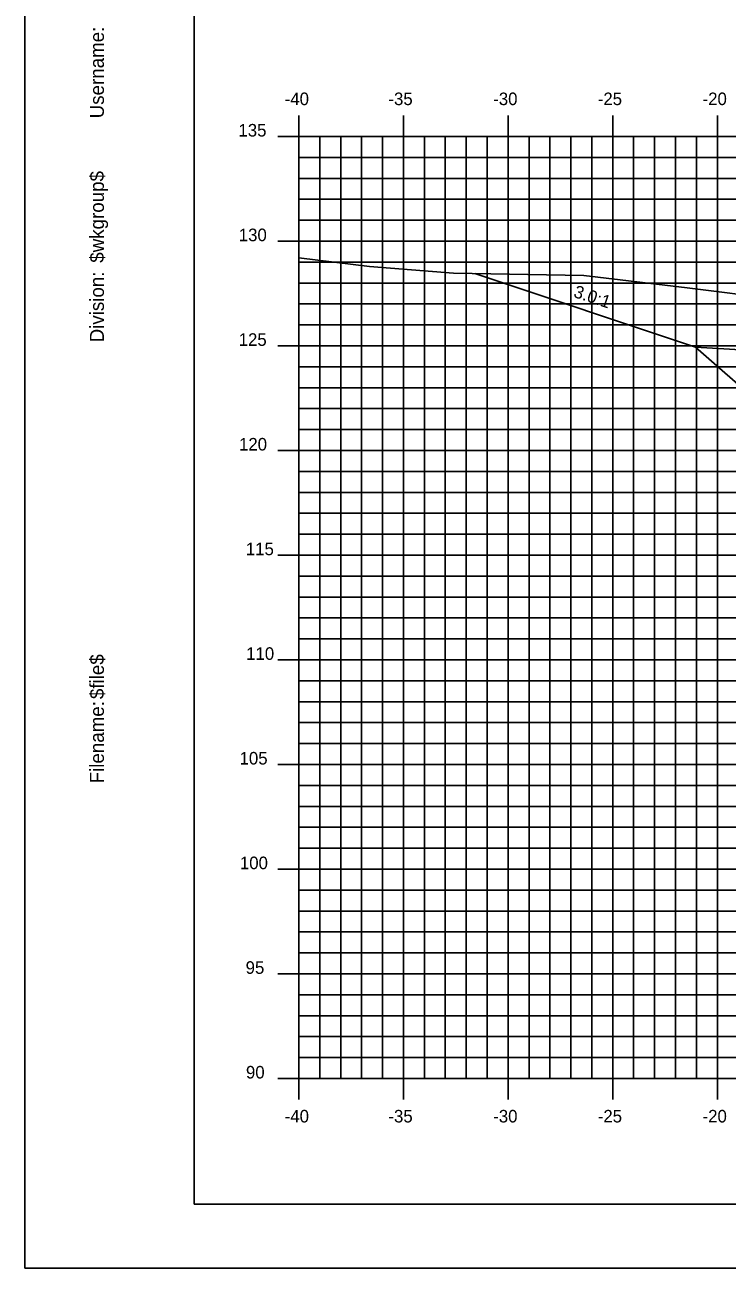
# Model space of a CAD drawing. Extents: x 850598 to 870284, y 366541 to 366651.
# Drawn here: x 864568.5 to 864602, y 366541.2 to 366600.6 of the extents above; entities that cross this region are included whole.
import ezdxf

# ---------------------------------------------------------------- set-up
doc = ezdxf.new("R2010")
doc.units = 0
for name, color, linetype in [('ANNOTATION', 7, 'Continuous'), ('BORDER', 7, 'Continuous'), ('D_Roadway_Berm', 7, 'Continuous'), ('D_Roadway_Centerline', 7, 'Continuous'), ('D_Roadway_SlopeLines', 7, 'Continuous'), ('H_V ANNOTATION', 7, 'Continuous'), ('MAJOR', 7, 'Continuous'), ('MINOR', 7, 'Continuous'), ('PLOT BOUNDARY', 7, 'Continuous'), ('S_Roadway_Centerline', 7, 'Continuous')]:
    doc.layers.add(name, color=color, linetype=linetype)

msp = doc.modelspace()

# ---------------------------------------------------------------- linework, layer by layer
at = {"layer": 'BORDER'}
for p, q in [((864576.56, 366649.225), (864576.56, 366544.225)), ((864576.56, 366544.225), (864736.56, 366544.225))]:
    msp.add_line(p, q, dxfattribs=at)
at = {"layer": 'D_Roadway_Berm'}
msp.add_lwpolyline([(864604.014, 366584.95), (864600.514, 366585.16)], dxfattribs=at)
at = {"layer": 'D_Roadway_Centerline'}
msp.add_lwpolyline([(864589.971, 366588.675), (864600.514, 366585.16), (864603.559, 366582.502), (864604.014, 366584.95), (864604.105, 366584.952), (864604.183, 366584.906), (864604.553, 366584.519), (864604.559, 366584.352), (864610.559, 366584.712), (864621.559, 366585.042), (864632.559, 366584.712), (864636.559, 366584.472), (864638.559, 366584.352), (864644.559, 366582.352), (864688.272, 366568.225), (864696.976, 366565.412), (864706.838, 366562.225), (864710.838, 366562.225)], dxfattribs=at)
at = {"layer": 'D_Roadway_SlopeLines'}
msp.add_lwpolyline([(864600.514, 366585.16), (864589.971, 366588.675)], dxfattribs=at)
at = {"layer": 'MAJOR'}
for p, q in [((864581.559, 366596.227), (864581.559, 366595.225)), ((864581.559, 366596.227), (864581.559, 366595.225)), ((864586.559, 366596.227), (864586.559, 366595.225)), ((864586.559, 366596.227), (864586.559, 366595.225)), ((864591.559, 366596.227), (864591.559, 366595.225)), ((864591.559, 366596.227), (864591.559, 366595.225)), ((864596.559, 366596.227), (864596.559, 366595.225)), ((864596.559, 366596.227), (864596.559, 366595.225)), ((864601.559, 366596.227), (864601.559, 366595.225)), ((864601.559, 366596.227), (864601.559, 366595.225)), ((864580.557, 366595.225), (864581.559, 366595.225)), ((864580.557, 366595.225), (864581.559, 366595.225)), ((864581.559, 366595.225), (864721.559, 366595.225)), ((864581.559, 366550.225), (864581.559, 366595.225)), ((864581.559, 366550.225), (864581.559, 366595.225)), ((864581.559, 366595.225), (864721.559, 366595.225)), ((864581.559, 366595.225), (864721.559, 366595.225)), ((864581.559, 366550.225), (864581.559, 366595.225)), ((864581.559, 366550.225), (864581.559, 366595.225)), ((864581.559, 366595.225), (864721.559, 366595.225)), ((864586.559, 366550.225), (864586.559, 366595.225)), ((864586.559, 366550.225), (864586.559, 366595.225)), ((864591.559, 366550.225), (864591.559, 366595.225)), ((864591.559, 366550.225), (864591.559, 366595.225)), ((864596.559, 366550.225), (864596.559, 366595.225)), ((864596.559, 366550.225), (864596.559, 366595.225)), ((864601.559, 366550.225), (864601.559, 366595.225)), ((864601.559, 366550.225), (864601.559, 366595.225)), ((864580.557, 366590.225), (864581.559, 366590.225)), ((864580.557, 366590.225), (864581.559, 366590.225)), ((864581.559, 366590.225), (864721.559, 366590.225)), ((864581.559, 366590.225), (864721.559, 366590.225)), ((864580.557, 366585.225), (864581.559, 366585.225)), ((864580.557, 366585.225), (864581.559, 366585.225)), ((864581.559, 366585.225), (864721.559, 366585.225)), ((864581.559, 366585.225), (864721.559, 366585.225)), ((864580.557, 366580.225), (864581.559, 366580.225)), ((864580.557, 366580.225), (864581.559, 366580.225)), ((864581.559, 366580.225), (864721.559, 366580.225)), ((864581.559, 366580.225), (864721.559, 366580.225)), ((864580.557, 366575.225), (864581.559, 366575.225)), ((864580.557, 366575.225), (864581.559, 366575.225)), ((864581.559, 366575.225), (864721.559, 366575.225)), ((864581.559, 366575.225), (864721.559, 366575.225)), ((864580.557, 366570.225), (864581.559, 366570.225)), ((864580.557, 366570.225), (864581.559, 366570.225)), ((864581.559, 366570.225), (864721.559, 366570.225)), ((864581.559, 366570.225), (864721.559, 366570.225)), ((864580.557, 366565.225), (864581.559, 366565.225)), ((864580.557, 366565.225), (864581.559, 366565.225)), ((864581.559, 366565.225), (864721.559, 366565.225)), ((864581.559, 366565.225), (864721.559, 366565.225)), ((864580.557, 366560.225), (864581.559, 366560.225)), ((864580.557, 366560.225), (864581.559, 366560.225)), ((864581.559, 366560.225), (864721.559, 366560.225)), ((864581.559, 366560.225), (864721.559, 366560.225)), ((864580.557, 366555.225), (864581.559, 366555.225)), ((864580.557, 366555.225), (864581.559, 366555.225)), ((864581.559, 366555.225), (864721.559, 366555.225)), ((864581.559, 366555.225), (864721.559, 366555.225)), ((864580.557, 366550.225), (864581.559, 366550.225)), ((864580.557, 366550.225), (864581.559, 366550.225)), ((864581.559, 366550.225), (864721.559, 366550.225)), ((864581.559, 366550.225), (864721.559, 366550.225)), ((864581.559, 366549.223), (864581.559, 366550.225)), ((864581.559, 366550.225), (864721.559, 366550.225)), ((864581.559, 366550.225), (864721.559, 366550.225)), ((864581.559, 366549.223), (864581.559, 366550.225)), ((864586.559, 366549.223), (864586.559, 366550.225)), ((864586.559, 366549.223), (864586.559, 366550.225)), ((864591.559, 366549.223), (864591.559, 366550.225)), ((864591.559, 366549.223), (864591.559, 366550.225)), ((864596.559, 366549.223), (864596.559, 366550.225)), ((864596.559, 366549.223), (864596.559, 366550.225)), ((864601.559, 366549.223), (864601.559, 366550.225)), ((864601.559, 366549.223), (864601.559, 366550.225))]:
    msp.add_line(p, q, dxfattribs=at)
at = {"layer": 'MINOR'}
for p, q in [((864582.559, 366550.225), (864582.559, 366595.225)), ((864582.559, 366550.225), (864582.559, 366595.225)), ((864583.559, 366550.225), (864583.559, 366595.225)), ((864583.559, 366550.225), (864583.559, 366595.225)), ((864584.559, 366550.225), (864584.559, 366595.225)), ((864584.559, 366550.225), (864584.559, 366595.225)), ((864585.559, 366550.225), (864585.559, 366595.225)), ((864585.559, 366550.225), (864585.559, 366595.225)), ((864587.559, 366550.225), (864587.559, 366595.225)), ((864587.559, 366550.225), (864587.559, 366595.225)), ((864588.559, 366550.225), (864588.559, 366595.225)), ((864588.559, 366550.225), (864588.559, 366595.225)), ((864589.559, 366550.225), (864589.559, 366595.225)), ((864589.559, 366550.225), (864589.559, 366595.225)), ((864590.559, 366550.225), (864590.559, 366595.225)), ((864590.559, 366550.225), (864590.559, 366595.225)), ((864592.559, 366550.225), (864592.559, 366595.225)), ((864592.559, 366550.225), (864592.559, 366595.225)), ((864593.559, 366550.225), (864593.559, 366595.225)), ((864593.559, 366550.225), (864593.559, 366595.225)), ((864594.559, 366550.225), (864594.559, 366595.225)), ((864594.559, 366550.225), (864594.559, 366595.225)), ((864595.559, 366550.225), (864595.559, 366595.225)), ((864595.559, 366550.225), (864595.559, 366595.225)), ((864597.559, 366550.225), (864597.559, 366595.225)), ((864597.559, 366550.225), (864597.559, 366595.225)), ((864598.559, 366550.225), (864598.559, 366595.225)), ((864598.559, 366550.225), (864598.559, 366595.225)), ((864599.559, 366550.225), (864599.559, 366595.225)), ((864599.559, 366550.225), (864599.559, 366595.225)), ((864600.559, 366550.225), (864600.559, 366595.225)), ((864600.559, 366550.225), (864600.559, 366595.225)), ((864581.559, 366594.225), (864721.559, 366594.225)), ((864581.559, 366594.225), (864582.561, 366594.225)), ((864581.559, 366594.225), (864721.559, 366594.225)), ((864581.559, 366594.225), (864582.561, 366594.225)), ((864581.559, 366593.225), (864721.559, 366593.225)), ((864581.559, 366593.225), (864582.561, 366593.225)), ((864581.559, 366593.225), (864721.559, 366593.225)), ((864581.559, 366593.225), (864582.561, 366593.225)), ((864581.559, 366592.225), (864721.559, 366592.225)), ((864581.559, 366592.225), (864582.561, 366592.225)), ((864581.559, 366592.225), (864721.559, 366592.225)), ((864581.559, 366592.225), (864582.561, 366592.225)), ((864581.559, 366591.225), (864721.559, 366591.225)), ((864581.559, 366591.225), (864582.561, 366591.225)), ((864581.559, 366591.225), (864721.559, 366591.225)), ((864581.559, 366591.225), (864582.561, 366591.225)), ((864581.559, 366589.225), (864721.559, 366589.225)), ((864581.559, 366589.225), (864582.561, 366589.225)), ((864581.559, 366589.225), (864721.559, 366589.225)), ((864581.559, 366589.225), (864582.561, 366589.225)), ((864581.559, 366588.225), (864721.559, 366588.225)), ((864581.559, 366588.225), (864582.561, 366588.225)), ((864581.559, 366588.225), (864721.559, 366588.225)), ((864581.559, 366588.225), (864582.561, 366588.225)), ((864581.559, 366587.225), (864721.559, 366587.225)), ((864581.559, 366587.225), (864582.561, 366587.225)), ((864581.559, 366587.225), (864721.559, 366587.225)), ((864581.559, 366587.225), (864582.561, 366587.225)), ((864581.559, 366586.225), (864721.559, 366586.225)), ((864581.559, 366586.225), (864582.561, 366586.225)), ((864581.559, 366586.225), (864721.559, 366586.225)), ((864581.559, 366586.225), (864582.561, 366586.225)), ((864581.559, 366584.225), (864721.559, 366584.225)), ((864581.559, 366584.225), (864582.561, 366584.225)), ((864581.559, 366584.225), (864721.559, 366584.225)), ((864581.559, 366584.225), (864582.561, 366584.225)), ((864581.559, 366583.225), (864721.559, 366583.225)), ((864581.559, 366583.225), (864582.561, 366583.225)), ((864581.559, 366583.225), (864721.559, 366583.225)), ((864581.559, 366583.225), (864582.561, 366583.225)), ((864581.559, 366582.225), (864721.559, 366582.225)), ((864581.559, 366582.225), (864582.561, 366582.225)), ((864581.559, 366582.225), (864721.559, 366582.225)), ((864581.559, 366582.225), (864582.561, 366582.225)), ((864581.559, 366581.225), (864721.559, 366581.225)), ((864581.559, 366581.225), (864582.561, 366581.225)), ((864581.559, 366581.225), (864721.559, 366581.225)), ((864581.559, 366581.225), (864582.561, 366581.225)), ((864581.559, 366579.225), (864721.559, 366579.225)), ((864581.559, 366579.225), (864582.561, 366579.225)), ((864581.559, 366579.225), (864721.559, 366579.225)), ((864581.559, 366579.225), (864582.561, 366579.225)), ((864581.559, 366578.225), (864721.559, 366578.225)), ((864581.559, 366578.225), (864582.561, 366578.225)), ((864581.559, 366578.225), (864721.559, 366578.225)), ((864581.559, 366578.225), (864582.561, 366578.225)), ((864581.559, 366577.225), (864721.559, 366577.225)), ((864581.559, 366577.225), (864582.561, 366577.225)), ((864581.559, 366577.225), (864721.559, 366577.225)), ((864581.559, 366577.225), (864582.561, 366577.225)), ((864581.559, 366576.225), (864721.559, 366576.225)), ((864581.559, 366576.225), (864582.561, 366576.225)), ((864581.559, 366576.225), (864721.559, 366576.225)), ((864581.559, 366576.225), (864582.561, 366576.225)), ((864581.559, 366574.225), (864721.559, 366574.225)), ((864581.559, 366574.225), (864582.561, 366574.225)), ((864581.559, 366574.225), (864721.559, 366574.225)), ((864581.559, 366574.225), (864582.561, 366574.225)), ((864581.559, 366573.225), (864721.559, 366573.225)), ((864581.559, 366573.225), (864582.561, 366573.225)), ((864581.559, 366573.225), (864721.559, 366573.225)), ((864581.559, 366573.225), (864582.561, 366573.225)), ((864581.559, 366572.225), (864721.559, 366572.225)), ((864581.559, 366572.225), (864582.561, 366572.225)), ((864581.559, 366572.225), (864721.559, 366572.225)), ((864581.559, 366572.225), (864582.561, 366572.225)), ((864581.559, 366571.225), (864721.559, 366571.225)), ((864581.559, 366571.225), (864582.561, 366571.225)), ((864581.559, 366571.225), (864721.559, 366571.225)), ((864581.559, 366571.225), (864582.561, 366571.225)), ((864581.559, 366569.225), (864721.559, 366569.225)), ((864581.559, 366569.225), (864582.561, 366569.225)), ((864581.559, 366569.225), (864721.559, 366569.225)), ((864581.559, 366569.225), (864582.561, 366569.225)), ((864581.559, 366568.225), (864721.559, 366568.225)), ((864581.559, 366568.225), (864582.561, 366568.225)), ((864581.559, 366568.225), (864721.559, 366568.225)), ((864581.559, 366568.225), (864582.561, 366568.225)), ((864581.559, 366567.225), (864721.559, 366567.225)), ((864581.559, 366567.225), (864582.561, 366567.225)), ((864581.559, 366567.225), (864721.559, 366567.225)), ((864581.559, 366567.225), (864582.561, 366567.225)), ((864581.559, 366566.225), (864721.559, 366566.225)), ((864581.559, 366566.225), (864582.561, 366566.225)), ((864581.559, 366566.225), (864721.559, 366566.225)), ((864581.559, 366566.225), (864582.561, 366566.225)), ((864581.559, 366564.225), (864721.559, 366564.225)), ((864581.559, 366564.225), (864582.561, 366564.225)), ((864581.559, 366564.225), (864721.559, 366564.225)), ((864581.559, 366564.225), (864582.561, 366564.225)), ((864581.559, 366563.225), (864721.559, 366563.225)), ((864581.559, 366563.225), (864582.561, 366563.225)), ((864581.559, 366563.225), (864721.559, 366563.225)), ((864581.559, 366563.225), (864582.561, 366563.225)), ((864581.559, 366562.225), (864721.559, 366562.225)), ((864581.559, 366562.225), (864582.561, 366562.225)), ((864581.559, 366562.225), (864721.559, 366562.225)), ((864581.559, 366562.225), (864582.561, 366562.225)), ((864581.559, 366561.225), (864721.559, 366561.225)), ((864581.559, 366561.225), (864582.561, 366561.225)), ((864581.559, 366561.225), (864721.559, 366561.225)), ((864581.559, 366561.225), (864582.561, 366561.225)), ((864581.559, 366559.225), (864721.559, 366559.225)), ((864581.559, 366559.225), (864582.561, 366559.225)), ((864581.559, 366559.225), (864721.559, 366559.225)), ((864581.559, 366559.225), (864582.561, 366559.225)), ((864581.559, 366558.225), (864721.559, 366558.225)), ((864581.559, 366558.225), (864582.561, 366558.225)), ((864581.559, 366558.225), (864721.559, 366558.225)), ((864581.559, 366558.225), (864582.561, 366558.225)), ((864581.559, 366557.225), (864721.559, 366557.225)), ((864581.559, 366557.225), (864582.561, 366557.225)), ((864581.559, 366557.225), (864721.559, 366557.225)), ((864581.559, 366557.225), (864582.561, 366557.225)), ((864581.559, 366556.225), (864721.559, 366556.225)), ((864581.559, 366556.225), (864582.561, 366556.225)), ((864581.559, 366556.225), (864721.559, 366556.225)), ((864581.559, 366556.225), (864582.561, 366556.225)), ((864581.559, 366554.225), (864721.559, 366554.225)), ((864581.559, 366554.225), (864582.561, 366554.225)), ((864581.559, 366554.225), (864721.559, 366554.225)), ((864581.559, 366554.225), (864582.561, 366554.225)), ((864581.559, 366553.225), (864721.559, 366553.225)), ((864581.559, 366553.225), (864582.561, 366553.225)), ((864581.559, 366553.225), (864721.559, 366553.225)), ((864581.559, 366553.225), (864582.561, 366553.225)), ((864581.559, 366552.225), (864721.559, 366552.225)), ((864581.559, 366552.225), (864582.561, 366552.225)), ((864581.559, 366552.225), (864721.559, 366552.225)), ((864581.559, 366552.225), (864582.561, 366552.225)), ((864581.559, 366551.225), (864721.559, 366551.225)), ((864581.559, 366551.225), (864582.561, 366551.225)), ((864581.559, 366551.225), (864721.559, 366551.225)), ((864581.559, 366551.225), (864582.561, 366551.225))]:
    msp.add_line(p, q, dxfattribs=at)
at = {"layer": 'PLOT BOUNDARY'}
msp.add_lwpolyline([(864568.466, 366541.166), (864738.466, 366541.166), (864738.466, 366651.166), (864568.466, 366651.166)], close=True, dxfattribs=at)
at = {"layer": 'S_Roadway_Centerline'}
msp.add_lwpolyline([(864581.559, 366589.423), (864584.939, 366589.022), (864588.954, 366588.691), (864595.171, 366588.593), (864600.114, 366587.994), (864608.748, 366586.912), (864615.738, 366586.158), (864617.107, 366585.997), (864626.078, 366583.579), (864630.582, 366582.945), (864638.782, 366581.432), (864642.029, 366581.518), (864644.259, 366581.329), (864650.569, 366581.32)], dxfattribs=at)

# ---------------------------------------------------------------- texts
at = {"layer": 'ANNOTATION'}
msp.add_text('3.0:1', height=0.6, rotation=341.56507, dxfattribs=at).set_placement((864594.648, 366587.57))
at = {"layer": 'BORDER'}
for s, p in [('Username:', (864572.244, 366596.093)), ('$wkgroup$', (864572.244, 366589.195)), ('Division:', (864572.244, 366585.391)), ('$file$', (864572.244, 366568.351)), ('Filename:', (864572.244, 366564.324))]:
    msp.add_text(s, height=0.6696, rotation=90, dxfattribs=at).set_placement(p)
at = {"layer": 'H_V ANNOTATION'}
for s, p in [('-40', (864580.885, 366596.725)), ('-35', (864585.839, 366596.725)), ('-30', (864590.848, 366596.725)), ('-25', (864595.845, 366596.725)), ('-20', (864600.853, 366596.725)), ('135', (864578.673, 366595.225)), ('130', (864578.689, 366590.225)), ('125', (864578.684, 366585.225)), ('120', (864578.7, 366580.225)), ('115', (864579.027, 366575.225)), ('110', (864579.043, 366570.225)), ('105', (864578.727, 366565.225)), ('100', (864578.743, 366560.225)), ('95', (864579.016, 366555.225)), ('90', (864579.032, 366550.225)), ('-40', (864580.885, 366548.125)), ('-35', (864585.839, 366548.125)), ('-30', (864590.848, 366548.125)), ('-25', (864595.845, 366548.125)), ('-20', (864600.853, 366548.125))]:
    msp.add_text(s, height=0.6, dxfattribs=at).set_placement(p)

doc.saveas('drawing.dxf')
